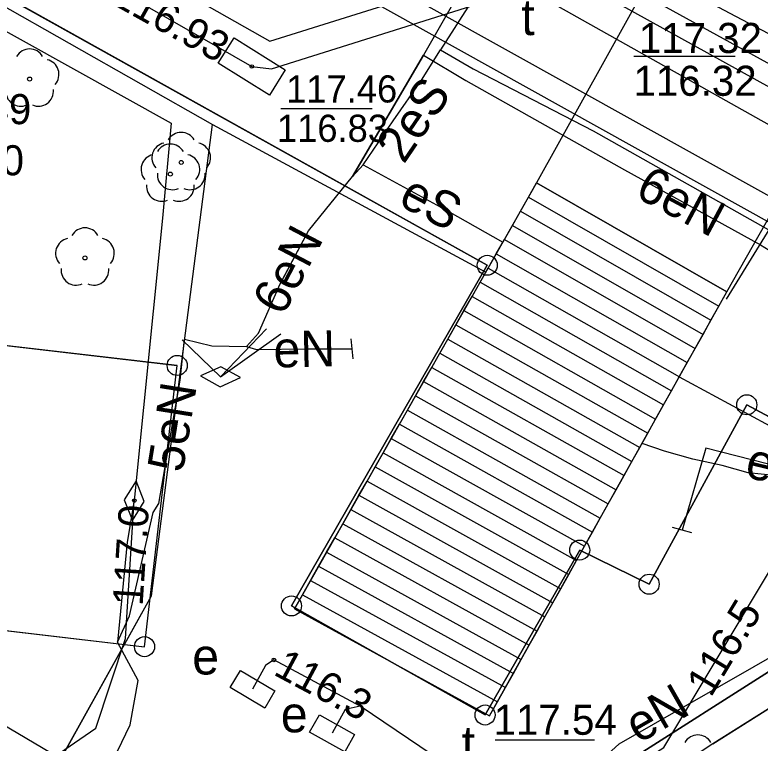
# Model space of a CAD drawing. Extents: x 6434771 to 6436222, y 5663454 to 5664782.
# Drawn here: x 6435367.69 to 6435386.27, y 5663768.04 to 5663786.19 of the extents above; entities that cross this region are included whole.
import ezdxf

# ---------------------------------------------------------------- set-up
doc = ezdxf.new("R2010")
doc.units = 0
for name, color, linetype in [('Warstwa 1', 7, 'Continuous'), ('Warstwa 10', 7, 'Continuous'), ('Warstwa 11', 7, 'Continuous'), ('Warstwa 12', 7, 'Continuous'), ('Warstwa 13', 7, 'Continuous'), ('Warstwa 14', 7, 'Continuous'), ('Warstwa 19', 7, 'Continuous'), ('Warstwa 2', 7, 'Continuous'), ('Warstwa 20', 7, 'Continuous'), ('Warstwa 21', 7, 'Continuous'), ('Warstwa 36', 7, 'Continuous'), ('Warstwa 4', 7, 'Continuous'), ('Warstwa 5', 7, 'Continuous'), ('Warstwa 6', 7, 'Continuous'), ('Warstwa 7', 7, 'Continuous'), ('Warstwa 9', 7, 'Continuous')]:
    doc.layers.add(name, color=color, linetype=linetype)

msp = doc.modelspace()

# ---------------------------------------------------------------- linework, layer by layer
at = {"layer": 'Warstwa 1'}
for p, q in [((6435341.096, 5663801.352), (6435379.471, 5663779.947)), ((6435341.096, 5663801.352), (6435379.471, 5663779.947)), ((6435374.588, 5663771.455), (6435379.471, 5663779.947)), ((6435374.588, 5663771.455), (6435379.471, 5663779.947)), ((6435365.778, 5663778.142), (6435371.74, 5663777.45)), ((6435370.925, 5663770.44), (6435371.74, 5663777.45)), ((6435383.505, 5663771.998), (6435385.94, 5663776.469)), ((6435383.505, 5663771.998), (6435385.94, 5663776.469)), ((6435385.94, 5663776.469), (6435470.997, 5663730.839)), ((6435385.94, 5663776.469), (6435470.997, 5663730.839)), ((6435379.415, 5663768.737), (6435381.775, 5663772.849)), ((6435379.415, 5663768.737), (6435381.775, 5663772.849)), ((6435381.775, 5663772.849), (6435383.505, 5663771.998)), ((6435381.775, 5663772.849), (6435383.505, 5663771.998)), ((6435374.588, 5663771.455), (6435379.415, 5663768.737)), ((6435374.588, 5663771.455), (6435379.415, 5663768.737)), ((6435364.963, 5663771.132), (6435370.925, 5663770.44))]:
    msp.add_line(p, q, dxfattribs=at)
at = {"layer": 'Warstwa 10'}
for points in [[(6435349.252, 5663847.329), (6435357.828, 5663842.599), (6435364.211, 5663839.032), (6435370.139, 5663835.557), (6435376.966, 5663831.511), (6435385.585, 5663826.382), (6435394.827, 5663820.918), (6435395.444, 5663820.549), (6435397.128, 5663819.519), (6435394.126, 5663814.107), (6435389.011, 5663804.708), (6435386.948, 5663800.919), (6435382.629, 5663793.488), (6435381.073, 5663790.753), (6435380.008, 5663788.907), (6435377.881, 5663785.184), (6435376.11, 5663782.163)], [(6435364.23, 5663767.63), (6435364.66, 5663768.45), (6435368.28, 5663766.43), (6435371.47, 5663764.1), (6435374.42, 5663763.18), (6435378.3, 5663764.71), (6435380.6, 5663765.86), (6435383.87, 5663767.93), (6435386.51, 5663772.32), (6435388.06, 5663775.08), (6435392.27, 5663781.79), (6435407.45, 5663806.8), (6435412.52, 5663815.72), (6435415.42, 5663820.48), (6435414.72, 5663822.57), (6435417.27, 5663827.72), (6435418.06, 5663829.2), (6435426.22, 5663844.12)], [(6435371.56, 5663793.64), (6435373.828, 5663792.422), (6435378.991, 5663789.545), (6435379.713, 5663789.313), (6435385.662, 5663786.156), (6435392.718, 5663782.451), (6435392.982, 5663781.896), (6435398.292, 5663779.328)], [(6435376.373, 5663782.451), (6435377.122, 5663783.551), (6435377.832, 5663784.564), (6435378.302, 5663785.319)], [(6435378.302, 5663785.319), (6435379.115, 5663784.845), (6435382.111, 5663783.3), (6435386.794, 5663780.655), (6435388.938, 5663779.238), (6435390.138, 5663778.5)], [(6435376.373, 5663782.451), (6435378.477, 5663781.303), (6435379.858, 5663780.52)], [(6435372.82, 5663777.17), (6435373.97, 5663778.36)], [(6435372.82, 5663777.17), (6435374.32, 5663778.24)], [(6435371.86, 5663778.09), (6435372.82, 5663777.17)], [(6435380.267, 5663766.272), (6435380.58, 5663766.06), (6435389.07, 5663771.46), (6435391.75, 5663773.24), (6435394.06, 5663773.55), (6435401.19, 5663769.82), (6435418.67, 5663760.32), (6435436.16, 5663750.81), (6435444.38, 5663746.25), (6435452.61, 5663741.68), (6435460.06, 5663737.48), (6435467.51, 5663733.28), (6435474.21, 5663730.14), (6435480.9, 5663727), (6435484.59, 5663724.97), (6435493.96, 5663720.3), (6435503.33, 5663715.63)], [(6435376.3, 5663768.96), (6435374.15, 5663770.11), (6435373.94, 5663769.97), (6435373.62, 5663769.38)], [(6435376.3, 5663768.96), (6435375.93, 5663768.87), (6435375.6, 5663768.28)], [(6435379.89, 5663766.528), (6435376.3, 5663768.96)]]:
    msp.add_lwpolyline(points, dxfattribs=at)
for centre in [(6435379.471, 5663779.947), (6435379.471, 5663779.947), (6435371.74, 5663777.45), (6435385.94, 5663776.469), (6435385.94, 5663776.469), (6435381.775, 5663772.849), (6435381.775, 5663772.849), (6435383.505, 5663771.998), (6435383.505, 5663771.998), (6435374.588, 5663771.455), (6435374.588, 5663771.455), (6435370.925, 5663770.44), (6435379.415, 5663768.737), (6435379.415, 5663768.737)]:
    msp.add_circle(centre, 0.25, dxfattribs=at)
at = {"layer": 'Warstwa 11'}
for centre in [(6435368.06, 5663784.59), (6435371.84, 5663782.51), (6435371.57, 5663782.22), (6435369.44, 5663780.13)]:
    msp.add_circle(centre, 0.05, dxfattribs=at)
for centre, start, end in [((6435368.06, 5663784.965), 30.1471, 149.8529), ((6435368.417, 5663784.706), 318.1471, 77.8529), ((6435367.84, 5663784.287), 174.1471, 293.8529), ((6435368.28, 5663784.287), 246.1471, 5.8529), ((6435371.84, 5663782.885), 30.1471, 149.8529), ((6435371.483, 5663782.626), 102.1471, 221.8529), ((6435371.57, 5663782.595), 30.1471, 149.8529), ((6435372.197, 5663782.626), 318.1471, 77.8529), ((6435371.213, 5663782.336), 102.1471, 221.8529), ((6435371.927, 5663782.336), 318.1471, 77.8529), ((6435371.62, 5663782.207), 174.1471, 293.8529), ((6435372.06, 5663782.207), 246.1471, 5.8529), ((6435371.35, 5663781.917), 174.1471, 293.8529), ((6435371.79, 5663781.917), 246.1471, 5.8529), ((6435369.44, 5663780.505), 30.1471, 149.8529), ((6435369.083, 5663780.246), 102.1471, 221.8529), ((6435369.797, 5663780.246), 318.1471, 77.8529), ((6435369.22, 5663779.827), 174.1471, 293.8529), ((6435369.66, 5663779.827), 246.1471, 5.8529), ((6435384.72, 5663767.865), 30.1471, 149.8529)]:
    msp.add_arc(centre, 0.375, start, end, dxfattribs=at)
at = {"layer": 'Warstwa 12'}
for points in [[(6435276.372, 5663845.49), (6435313.12, 5663824.65), (6435397.7, 5663777.16), (6435400.08, 5663771.33), (6435444.75, 5663747.22)], [(6435276.356, 5663844.113), (6435325.654, 5663816.199), (6435333.608, 5663811.513), (6435340.162, 5663807.633), (6435364.946, 5663793.663), (6435394.798, 5663777.062), (6435394.937, 5663776.984)], [(6435276.308, 5663840.167), (6435285.47, 5663834.8), (6435286.134, 5663834.744), (6435286.62, 5663834.35), (6435323.25, 5663813.89), (6435323.79, 5663813.12), (6435324.94, 5663813.03), (6435344.71, 5663802.06), (6435345.376, 5663801.99), (6435345.82, 5663801.51), (6435374.05, 5663785.53), (6435381.33, 5663787.82), (6435417.36, 5663768.01), (6435438.98, 5663755.98), (6435463.27, 5663743.33), (6435463.498, 5663743.152), (6435463.77, 5663743.07), (6435464.82, 5663742.52), (6435490.42, 5663730.15), (6435500.39, 5663725.18)], [(6435276.296, 5663839.122), (6435282.733, 5663835.528), (6435283.155, 5663835.293), (6435283.578, 5663835.058), (6435339.95, 5663804.176), (6435373.154, 5663785.164), (6435373.6, 5663784.903), (6435374.09, 5663784.842), (6435381.569, 5663787.202), (6435381.966, 5663786.947), (6435382.363, 5663786.692), (6435416.468, 5663767.82), (6435452.468, 5663747.664), (6435497.181, 5663726.003), (6435502.116, 5663724.694), (6435541.028, 5663706.294), (6435541.516, 5663706.079), (6435555.51, 5663699.69), (6435571.692, 5663693.874), (6435578.552, 5663690.422)], [(6435293.228, 5663834.004), (6435325.286, 5663815.553), (6435364.64, 5663793.187), (6435394.601, 5663776.514), (6435437.403, 5663753.976), (6435437.705, 5663753.871), (6435459.328, 5663743.372)], [(6435401.471, 5663820.734), (6435401.229, 5663820.764), (6435399.658, 5663821.381), (6435398.575, 5663821.775), (6435398.41, 5663821.578), (6435397.407, 5663819.648), (6435395.074, 5663815.347), (6435394.466, 5663814.108), (6435382.037, 5663791.147), (6435378.302, 5663785.319)], [(6435301.381, 5663814.818), (6435304.531, 5663813.026), (6435312.56, 5663808.528), (6435317.022, 5663805.997), (6435322.544, 5663803.492), (6435325.031, 5663802.332), (6435326.182, 5663801.779), (6435327.709, 5663801.276), (6435328.664, 5663800.945), (6435329.709, 5663800.582), (6435331.487, 5663800.019), (6435332.294, 5663800.009), (6435333.884, 5663800.34), (6435334.816, 5663800.546), (6435336.575, 5663801.467), (6435337.956, 5663802.205), (6435340.361, 5663800.883), (6435352.831, 5663793.927), (6435371.59, 5663783.486), (6435371.373, 5663781.121), (6435370.67, 5663774.08)], [(6435373.467, 5663777.925), (6435373.764, 5663778.253), (6435374.304, 5663779.484), (6435375.016, 5663780.803), (6435376.11, 5663782.163), (6435377.881, 5663785.184)], [(6435377.881, 5663785.184), (6435378.937, 5663784.552), (6435382.892, 5663782.323), (6435386.28, 5663780.457), (6435388.443, 5663779.125), (6435389.258, 5663778.643), (6435389.35, 5663778.454), (6435389.361, 5663778.238)], [(6435376.11, 5663782.163), (6435376.373, 5663782.451)], [(6435371.922, 5663778.105), (6435372.606, 5663777.936), (6435373.467, 5663777.925), (6435373.764, 5663778.253), (6435374.304, 5663779.484), (6435374.395, 5663779.653), (6435375.016, 5663780.803), (6435376.11, 5663782.163)], [(6435401.372, 5663778.863), (6435401.53, 5663778.64), (6435400.68, 5663777.82), (6435397.13, 5663775.45), (6435396.09, 5663774.78), (6435393.98, 5663773.24), (6435391.54, 5663773.18), (6435386.97, 5663770.43), (6435382.75, 5663768.01), (6435379.5, 5663765.06), (6435375.81, 5663763.15), (6435374.57, 5663762.95), (6435373.22, 5663763.3), (6435372.26, 5663763.68), (6435371.36, 5663764.13), (6435370.9, 5663764.76), (6435369.89, 5663765.86), (6435368.31, 5663766.62), (6435367.82, 5663766.75), (6435367.55, 5663766.63), (6435367.33, 5663766.33), (6435367.111, 5663765.972)], [(6435371.144, 5663773.788), (6435371.28, 5663774.007), (6435371.816, 5663777.083), (6435371.922, 5663778.105), (6435372.606, 5663777.936), (6435373.467, 5663777.925)], [(6435373.467, 5663777.925), (6435373.719, 5663777.849), (6435374.956, 5663777.861), (6435376.1, 5663777.861)], [(6435388.607, 5663774.494), (6435387.505, 5663774.657), (6435386.621, 5663774.704), (6435385.975, 5663774.774), (6435385.329, 5663774.957), (6435384.596, 5663775.115), (6435383.888, 5663775.31), (6435383.328, 5663775.504)], [(6435387.98, 5663774.61), (6435384.922, 5663775.387), (6435384.333, 5663773.348)], [(6435366.939, 5663766.068), (6435367.5, 5663766.89), (6435369.71, 5663768.41), (6435370.45, 5663770.64), (6435370.67, 5663774.08)], [(6435370.67, 5663774.08), (6435370.495, 5663773.043), (6435370.249, 5663770.554)], [(6435370.249, 5663770.554), (6435370.547, 5663771.21), (6435371.144, 5663773.788)], [(6435444.38, 5663746.25), (6435436.16, 5663750.81), (6435418.67, 5663760.32), (6435401.19, 5663769.82), (6435394.06, 5663773.55), (6435391.75, 5663773.24), (6435389.07, 5663771.46), (6435380.58, 5663766.06), (6435377.957, 5663766.901), (6435377.54, 5663767.18), (6435377.12, 5663767.06), (6435376.99, 5663766.97), (6435376.44, 5663766.57), (6435375.29, 5663766.13), (6435373.65, 5663766.09), (6435371.54, 5663766.43), (6435369.76, 5663767.1), (6435366.58, 5663768.97), (6435365.03, 5663769.2), (6435364.34, 5663768.89), (6435363.67, 5663768.19), (6435363.566, 5663767.962)], [(6435365.758, 5663757.838), (6435368.001, 5663762.96), (6435369.826, 5663766.951), (6435370.569, 5663768.494), (6435370.77, 5663769.595), (6435370.249, 5663770.554)]]:
    msp.add_lwpolyline(points, dxfattribs=at)
msp.add_lwpolyline([(6435380.701, 5663782.003), (6435385.442, 5663779.283), (6435389.79, 5663786.957), (6435396.106, 5663798.092), (6435402.429, 5663809.25), (6435406.799, 5663816.948), (6435401.822, 5663819.661), (6435397.828, 5663812.412), (6435391.557, 5663801.402), (6435385.24, 5663790.18)], close=True, dxfattribs=at)
at = {"layer": 'Warstwa 14'}
for p, q in [((6435385.653, 5663785.154), (6435383.126, 5663785.154)), ((6435374.326, 5663783.853), (6435376.604, 5663783.853)), ((6435379.663, 5663768.119), (6435382.142, 5663768.119))]:
    msp.add_line(p, q, dxfattribs=at)
for centre in [(6435373.6, 5663784.903), (6435373.6, 5663784.903), (6435370.67, 5663774.08), (6435374.15, 5663770.11)]:
    msp.add_circle(centre, 0.045, dxfattribs=at)
at = {"layer": 'Warstwa 19'}
for points in [[(6435373.32, 5663777.149), (6435372.83, 5663777.42), (6435372.32, 5663777.191), (6435372.81, 5663776.92)], [(6435370.626, 5663773.582), (6435370.919, 5663774.058), (6435370.714, 5663774.578), (6435370.421, 5663774.102)]]:
    msp.add_lwpolyline(points, close=True, dxfattribs=at)
at = {"layer": 'Warstwa 2'}
msp.add_line((6435341.026, 5663801.362), (6435372.62, 5663783.46), dxfattribs=at)
for points in [[(6435367.72, 5663765.63), (6435371.1, 5663771.71), (6435372.62, 5663783.46)], [(6435392.52, 5663772.69), (6435385.09, 5663768.02), (6435383, 5663766.64), (6435378.76, 5663763.94), (6435376.79, 5663760.56)]]:
    msp.add_lwpolyline(points, dxfattribs=at)
at = {"layer": 'Warstwa 20'}
for p, q in [((6435376.123, 5663777.612), (6435376.077, 5663778.11)), ((6435384.574, 5663773.281), (6435384.092, 5663773.415))]:
    msp.add_line(p, q, dxfattribs=at)
at = {"layer": 'Warstwa 21'}
for points in [[(6435373.923, 5663768.91), (6435373.062, 5663769.419), (6435373.317, 5663769.85), (6435374.178, 5663769.341), (6435373.923, 5663768.91)], [(6435375.915, 5663767.818), (6435375.042, 5663768.305), (6435375.285, 5663768.742), (6435376.158, 5663768.255), (6435375.915, 5663767.818)]]:
    msp.add_lwpolyline(points, dxfattribs=at)
at = {"layer": 'Warstwa 36'}
for p, q in [((6435380.5, 5663781.649), (6435385.245, 5663778.931)), ((6435380.298, 5663781.295), (6435385.048, 5663778.578)), ((6435380.097, 5663780.941), (6435384.851, 5663778.226)), ((6435379.896, 5663780.587), (6435384.654, 5663777.874)), ((6435379.694, 5663780.233), (6435384.456, 5663777.521)), ((6435379.493, 5663779.879), (6435384.259, 5663777.169)), ((6435379.292, 5663779.525), (6435384.062, 5663776.817)), ((6435379.09, 5663779.171), (6435383.865, 5663776.465)), ((6435378.889, 5663778.817), (6435383.668, 5663776.112)), ((6435378.688, 5663778.463), (6435383.471, 5663775.76)), ((6435378.486, 5663778.109), (6435383.274, 5663775.408)), ((6435378.285, 5663777.755), (6435383.077, 5663775.055)), ((6435378.084, 5663777.401), (6435382.88, 5663774.703)), ((6435377.882, 5663777.047), (6435382.683, 5663774.351)), ((6435377.681, 5663776.693), (6435382.485, 5663773.998)), ((6435377.48, 5663776.338), (6435382.288, 5663773.646)), ((6435377.278, 5663775.984), (6435382.091, 5663773.294)), ((6435377.077, 5663775.63), (6435381.894, 5663772.942)), ((6435376.876, 5663775.276), (6435381.697, 5663772.589)), ((6435376.674, 5663774.922), (6435381.5, 5663772.237)), ((6435376.473, 5663774.568), (6435381.303, 5663771.885)), ((6435376.272, 5663774.214), (6435381.106, 5663771.532)), ((6435376.07, 5663773.86), (6435380.909, 5663771.18)), ((6435375.869, 5663773.506), (6435380.712, 5663770.828)), ((6435375.668, 5663773.152), (6435380.514, 5663770.475)), ((6435375.466, 5663772.798), (6435380.317, 5663770.123)), ((6435375.265, 5663772.444), (6435380.12, 5663769.771)), ((6435375.064, 5663772.09), (6435379.923, 5663769.419)), ((6435374.862, 5663771.736), (6435379.726, 5663769.066))]:
    msp.add_line(p, q, dxfattribs=at)
msp.add_lwpolyline([(6435380.701, 5663782.003), (6435374.661, 5663771.382), (6435379.529, 5663768.714), (6435385.442, 5663779.283)], close=True, dxfattribs=at)
at = {"layer": 'Warstwa 4'}
msp.add_lwpolyline([(6435372.765, 5663784.983), (6435373.163, 5663785.619), (6435374.435, 5663784.823), (6435374.037, 5663784.187)], close=True, dxfattribs=at)
at = {"layer": 'Warstwa 5'}
msp.add_line((6435385.09, 5663768.02), (6435392.52, 5663772.69), dxfattribs=at)
at = {"layer": 'Warstwa 6'}
for points in [[(6435557.624, 5663617.186), (6435560.245, 5663620.878), (6435595.767, 5663670.923), (6435531.111, 5663701.684), (6435473.15, 5663729.463), (6435470.997, 5663730.839), (6435385.94, 5663776.469), (6435383.505, 5663771.998), (6435381.775, 5663772.849), (6435379.415, 5663768.737), (6435374.588, 5663771.455), (6435379.471, 5663779.947), (6435341.096, 5663801.352), (6435284.269, 5663833.48), (6435246.778, 5663854.403), (6435242.169, 5663846.309), (6435237.4, 5663848.916), (6435241.929, 5663857.022), (6435210.691, 5663874.851), (6435202.784, 5663879.266), (6435199.977, 5663874.56), (6435180.355, 5663839.798)], [(6435341.096, 5663801.352), (6435379.471, 5663779.947), (6435374.588, 5663771.455), (6435379.415, 5663768.737), (6435381.775, 5663772.849), (6435383.505, 5663771.998), (6435385.94, 5663776.469), (6435470.997, 5663730.839), (6435492.76, 5663760.678), (6435491.39, 5663761.43), (6435479.337, 5663768.031), (6435470.536, 5663772.987), (6435462.209, 5663778.248), (6435459.254, 5663781.194), (6435463.751, 5663787.49)]]:
    msp.add_lwpolyline(points, dxfattribs=at)
msp.add_lwpolyline([(6435364.963, 5663771.132), (6435370.925, 5663770.44), (6435371.74, 5663777.45), (6435365.778, 5663778.142)], close=True, dxfattribs=at)
msp.add_circle((6435373.6, 5663784.903), 0.045, dxfattribs=at)
at = {"layer": 'Warstwa 7'}
msp.add_lwpolyline([(6435390.982, 5663788.148), (6435385.422, 5663779.105)], dxfattribs=at)
at = {"layer": 'Warstwa 9'}
for p, q in [((6435341.475, 5663801.107), (6435372.62, 5663783.46)), ((6435371.1, 5663771.71), (6435372.62, 5663783.46)), ((6435372.62, 5663783.46), (6435379.433, 5663779.773)), ((6435372.62, 5663783.46), (6435379.433, 5663779.773)), ((6435380.5, 5663781.649), (6435380.701, 5663782.003)), ((6435380.701, 5663782.003), (6435385.442, 5663779.283)), ((6435380.298, 5663781.295), (6435380.5, 5663781.649)), ((6435380.097, 5663780.941), (6435380.298, 5663781.295)), ((6435379.896, 5663780.587), (6435380.097, 5663780.941)), ((6435379.694, 5663780.233), (6435379.896, 5663780.587)), ((6435379.493, 5663779.879), (6435379.694, 5663780.233)), ((6435379.433, 5663779.773), (6435379.493, 5663779.879)), ((6435379.292, 5663779.525), (6435379.433, 5663779.773)), ((6435379.09, 5663779.171), (6435379.292, 5663779.525)), ((6435385.245, 5663778.931), (6435385.442, 5663779.283)), ((6435378.889, 5663778.817), (6435379.09, 5663779.171)), ((6435385.048, 5663778.578), (6435385.245, 5663778.931)), ((6435378.688, 5663778.463), (6435378.889, 5663778.817)), ((6435384.851, 5663778.226), (6435385.048, 5663778.578)), ((6435378.486, 5663778.109), (6435378.688, 5663778.463)), ((6435384.654, 5663777.874), (6435384.851, 5663778.226)), ((6435378.285, 5663777.755), (6435378.486, 5663778.109)), ((6435378.084, 5663777.401), (6435378.285, 5663777.755)), ((6435384.456, 5663777.521), (6435384.654, 5663777.874)), ((6435377.882, 5663777.047), (6435378.084, 5663777.401)), ((6435384.256, 5663777.163), (6435384.456, 5663777.521)), ((6435377.681, 5663776.693), (6435377.882, 5663777.047)), ((6435384.062, 5663776.817), (6435384.256, 5663777.163)), ((6435384.256, 5663777.163), (6435392.52, 5663772.69)), ((6435384.256, 5663777.163), (6435392.52, 5663772.69)), ((6435383.865, 5663776.465), (6435384.062, 5663776.817)), ((6435377.48, 5663776.338), (6435377.681, 5663776.693)), ((6435383.668, 5663776.112), (6435383.865, 5663776.465)), ((6435377.278, 5663775.984), (6435377.48, 5663776.338)), ((6435383.471, 5663775.76), (6435383.668, 5663776.112)), ((6435377.077, 5663775.63), (6435377.278, 5663775.984)), ((6435383.274, 5663775.408), (6435383.471, 5663775.76)), ((6435376.876, 5663775.276), (6435377.077, 5663775.63)), ((6435383.077, 5663775.055), (6435383.274, 5663775.408)), ((6435376.674, 5663774.922), (6435376.876, 5663775.276)), ((6435382.88, 5663774.703), (6435383.077, 5663775.055)), ((6435376.473, 5663774.568), (6435376.674, 5663774.922)), ((6435382.683, 5663774.351), (6435382.88, 5663774.703)), ((6435376.272, 5663774.214), (6435376.473, 5663774.568)), ((6435382.485, 5663773.998), (6435382.683, 5663774.351)), ((6435376.07, 5663773.86), (6435376.272, 5663774.214)), ((6435375.869, 5663773.506), (6435376.07, 5663773.86)), ((6435382.288, 5663773.646), (6435382.485, 5663773.998)), ((6435375.668, 5663773.152), (6435375.869, 5663773.506)), ((6435382.091, 5663773.294), (6435382.288, 5663773.646)), ((6435381.894, 5663772.942), (6435382.091, 5663773.294)), ((6435375.466, 5663772.798), (6435375.668, 5663773.152)), ((6435381.697, 5663772.589), (6435381.894, 5663772.942)), ((6435375.265, 5663772.444), (6435375.466, 5663772.798)), ((6435381.5, 5663772.237), (6435381.697, 5663772.589)), ((6435385.09, 5663768.02), (6435392.52, 5663772.69)), ((6435375.064, 5663772.09), (6435375.265, 5663772.444)), ((6435381.303, 5663771.885), (6435381.5, 5663772.237)), ((6435374.862, 5663771.736), (6435375.064, 5663772.09)), ((6435381.106, 5663771.532), (6435381.303, 5663771.885)), ((6435367.72, 5663765.63), (6435371.1, 5663771.71)), ((6435374.661, 5663771.382), (6435374.862, 5663771.736)), ((6435380.909, 5663771.18), (6435381.106, 5663771.532)), ((6435374.661, 5663771.382), (6435379.529, 5663768.714)), ((6435380.712, 5663770.828), (6435380.909, 5663771.18)), ((6435380.514, 5663770.475), (6435380.712, 5663770.828)), ((6435380.317, 5663770.123), (6435380.514, 5663770.475)), ((6435380.12, 5663769.771), (6435380.317, 5663770.123)), ((6435379.923, 5663769.419), (6435380.12, 5663769.771)), ((6435379.726, 5663769.066), (6435379.923, 5663769.419)), ((6435379.529, 5663768.714), (6435379.726, 5663769.066))]:
    msp.add_line(p, q, dxfattribs=at)

# ---------------------------------------------------------------- texts
at = {"layer": 'Warstwa 11'}
for s, rotation, p in [('2eS', 55.7087, (6435377.389, 5663782.448)), ('eS', 332.0863, (6435377.219, 5663781.469))]:
    msp.add_text(s, height=0.9, rotation=rotation, dxfattribs=at).set_placement(p)
at = {"layer": 'Warstwa 13'}
for s, rotation, p in [('6eN', 331.8457, (6435383.12, 5663781.672)), ('6eN', 62.3206, (6435374.377, 5663778.654)), ('eN', 1.249, (6435374.149, 5663777.397)), ('5eN', 80.8214, (6435371.878, 5663774.759)), ('eN', 346.4332, (6435385.861, 5663774.678)), ('eN', 29.8339, (6435383.24, 5663768.013))]:
    msp.add_text(s, height=0.9, rotation=rotation, dxfattribs=at).set_placement(p)
at = {"layer": 'Warstwa 14'}
for s, rotation, p in [('116.93', 330.8946, (6435370.077, 5663786.476)), ('117.0', 86.339, (6435370.877, 5663771.445)), ('116.5', 58.9803, (6435385.044, 5663769.155)), ('116.3', 331.8572, (6435374.111, 5663769.755))]:
    msp.add_text(s, height=0.75, rotation=rotation, dxfattribs=at).set_placement(p)
for s, height, p in [('116.32', 0.75, (6435383.118, 5663784.172)), ('116.83', 0.677, (6435374.226, 5663783.024)), ('115.20', 0.75, (6435364.852, 5663782.19))]:
    msp.add_text(s, height=height, dxfattribs=at).set_placement(p)
at = {"layer": 'Warstwa 21'}
for p in [(6435372.115, 5663769.747), (6435374.323, 5663768.305)]:
    msp.add_text('e', height=0.9, dxfattribs=at).set_placement(p)
at = {"layer": 'Warstwa 5'}
for p in [(6435380.317, 5663785.685), (6435378.834, 5663767.566)]:
    msp.add_text('t', height=0.9, dxfattribs=at).set_placement(p)
at = {"layer": 'Warstwa 6'}
for s, height, p in [('117.32', 0.75, (6435383.251, 5663785.239)), ('117.46', 0.677, (6435374.455, 5663784.005)), ('117.49', 0.75, (6435365.035, 5663783.465)), ('117.54', 0.75, (6435379.63, 5663768.244))]:
    msp.add_text(s, height=height, dxfattribs=at).set_placement(p)

doc.saveas('drawing.dxf')
